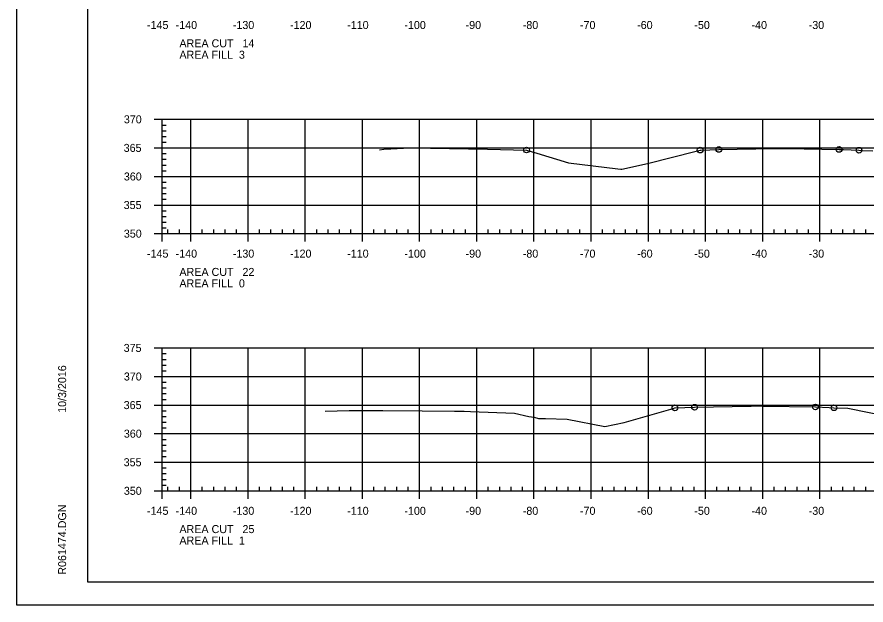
# Model space of a CAD drawing. Extents: x 1359801 to 1362404, y 372415 to 374228.
# Drawn here: x 1361649.5 to 1361798, y 373374.6 to 373477.5 of the extents above; entities that cross this region are included whole.
import ezdxf

# ---------------------------------------------------------------- set-up
doc = ezdxf.new("R2010")
doc.units = 0
for name, color, linetype in [('S_DRG_PT_SYM', 7, 'Continuous'), ('S_MAILBOX', 7, 'Continuous'), ('S_PRIMARY_CTL', 7, 'Continuous'), ('S_SHOULDER', 7, 'Continuous'), ('S_UTL_PT_SYM', 7, 'Continuous'), ('S_WATER_UTILITIES', 7, 'Continuous')]:
    doc.layers.add(name, color=color, linetype=linetype)

msp = doc.modelspace()

# ---------------------------------------------------------------- linework, layer by layer
at = {"layer": 'S_DRG_PT_SYM'}
for points in [[(1361712.85, 373454.25), (1361713.65, 373454.37), (1361714.86, 373454.43), (1361717.09, 373454.53), (1361718.47, 373454.59), (1361731.77, 373454.35), (1361738.58, 373454.23), (1361740.41, 373453.68), (1361745.91, 373451.97), (1361754.56, 373450.92), (1361755.07, 373450.86), (1361755.24, 373450.9), (1361759.73, 373451.87), (1361768.27, 373454.05), (1361768.94, 373454.22), (1361769.06, 373454.23), (1361772.22, 373454.33), (1361781.87, 373454.5), (1361782.93, 373454.51), (1361784.12, 373454.49), (1361793.24, 373454.34), (1361794.03, 373454.31), (1361796.72, 373454.18), (1361797.3, 373454.15), (1361799.16, 373454.06)], [(1361703.35, 373408.51), (1361707.59, 373408.63), (1361709.55, 373408.64), (1361713.45, 373408.67), (1361720.31, 373408.58), (1361725.99, 373408.52), (1361727.7, 373408.54), (1361728.79, 373408.46), (1361736.51, 373408.21), (1361739.01, 373407.63), (1361739.9, 373407.47), (1361740.65, 373407.28), (1361741.92, 373407.27), (1361745.71, 373407.11), (1361752.27, 373405.87), (1361752.29, 373405.86), (1361752.3, 373405.86), (1361755.65, 373406.58), (1361764.22, 373409.03), (1361764.53, 373409.12), (1361764.59, 373409.12), (1361767.98, 373409.22), (1361777.84, 373409.42), (1361778.77, 373409.44), (1361779.95, 373409.42), (1361789.1, 373409.27), (1361791.5, 373409.17), (1361792.35, 373409.13), (1361794.75, 373409.08), (1361794.76, 373409.08), (1361794.76, 373409.08), (1361801.93, 373407.59)]]:
    msp.add_lwpolyline(points, dxfattribs=at)
at = {"layer": 'S_MAILBOX'}
for p, q in [((1361674.89, 373459.6), (1361964.89, 373459.6)), ((1361674.89, 373439.6), (1361674.89, 373459.6)), ((1361679.89, 373439.6), (1361679.89, 373459.6)), ((1361689.89, 373439.6), (1361689.89, 373459.6)), ((1361699.89, 373439.6), (1361699.89, 373459.6)), ((1361709.89, 373439.6), (1361709.89, 373459.6)), ((1361719.89, 373439.6), (1361719.89, 373459.6)), ((1361729.89, 373439.6), (1361729.89, 373459.6)), ((1361739.89, 373439.6), (1361739.89, 373459.6)), ((1361749.89, 373439.6), (1361749.89, 373459.6)), ((1361759.89, 373439.6), (1361759.89, 373459.6)), ((1361769.89, 373439.6), (1361769.89, 373459.6)), ((1361779.89, 373439.6), (1361779.89, 373459.6)), ((1361789.89, 373439.6), (1361789.89, 373459.6)), ((1361674.89, 373454.6), (1361964.89, 373454.6)), ((1361674.89, 373449.6), (1361964.89, 373449.6)), ((1361674.89, 373444.6), (1361964.89, 373444.6)), ((1361674.89, 373439.6), (1361964.89, 373439.6)), ((1361674.89, 373419.6), (1361964.89, 373419.6)), ((1361674.89, 373394.6), (1361674.89, 373419.6)), ((1361679.89, 373394.6), (1361679.89, 373419.6)), ((1361689.89, 373394.6), (1361689.89, 373419.6)), ((1361699.89, 373394.6), (1361699.89, 373419.6)), ((1361709.89, 373394.6), (1361709.89, 373419.6)), ((1361719.89, 373394.6), (1361719.89, 373419.6)), ((1361729.89, 373394.6), (1361729.89, 373419.6)), ((1361739.89, 373394.6), (1361739.89, 373419.6)), ((1361749.89, 373394.6), (1361749.89, 373419.6)), ((1361759.89, 373394.6), (1361759.89, 373419.6)), ((1361769.89, 373394.6), (1361769.89, 373419.6)), ((1361779.89, 373394.6), (1361779.89, 373419.6)), ((1361789.89, 373394.6), (1361789.89, 373419.6)), ((1361674.89, 373414.6), (1361964.89, 373414.6)), ((1361674.89, 373409.6), (1361964.89, 373409.6)), ((1361674.89, 373404.6), (1361964.89, 373404.6)), ((1361674.89, 373399.6), (1361964.89, 373399.6)), ((1361674.89, 373394.6), (1361964.89, 373394.6))]:
    msp.add_line(p, q, dxfattribs=at)
at = {"layer": 'S_SHOULDER'}
msp.add_line((1361649.49, 373374.62), (1361982.82, 373374.62), dxfattribs=at)
for points in [[(1361649.48, 373587.95), (1361982.82, 373587.95), (1361982.82, 373374.61), (1361649.48, 373374.61)], [(1361895.81, 373584.06), (1361895.81, 373574.18), (1361931.54, 373574.18), (1361931.54, 373571.26), (1361954.74, 373571.26), (1361954.74, 373546.93), (1361978.07, 373546.93), (1361978.07, 373378.6), (1361661.89, 373378.6), (1361661.89, 373584.06)]]:
    msp.add_lwpolyline(points, close=True, dxfattribs=at)
for centre in [(1361738.58, 373454.23), (1361768.94, 373454.22), (1361772.22, 373454.33), (1361793.24, 373454.34), (1361796.72, 373454.18), (1361764.53, 373409.12), (1361767.98, 373409.22), (1361789.1, 373409.27), (1361792.35, 373409.13)]:
    msp.add_circle(centre, 0.5, dxfattribs=at)
at = {"layer": 'S_UTL_PT_SYM'}
for p, q in [((1361661.89, 373378.6), (1361661.89, 373584.06)), ((1361661.89, 373378.6), (1361661.89, 373378.6)), ((1361978.07, 373378.6), (1361661.89, 373378.6))]:
    msp.add_line(p, q, dxfattribs=at)
at = {"layer": 'S_WATER_UTILITIES'}
for p, q in [((1361673.49, 373459.6), (1361674.89, 373459.6)), ((1361674.89, 373439.6), (1361674.89, 373459.6)), ((1361674.89, 373458.6), (1361675.59, 373458.6)), ((1361674.89, 373457.6), (1361675.59, 373457.6)), ((1361674.89, 373456.6), (1361675.59, 373456.6)), ((1361673.49, 373454.6), (1361674.89, 373454.6)), ((1361674.89, 373455.6), (1361675.59, 373455.6)), ((1361674.89, 373453.6), (1361675.59, 373453.6)), ((1361674.89, 373452.6), (1361675.59, 373452.6)), ((1361674.89, 373451.6), (1361675.59, 373451.6)), ((1361674.89, 373450.6), (1361675.59, 373450.6)), ((1361673.49, 373449.6), (1361674.89, 373449.6)), ((1361674.89, 373448.6), (1361675.59, 373448.6)), ((1361674.89, 373447.6), (1361675.59, 373447.6)), ((1361674.89, 373446.6), (1361675.59, 373446.6)), ((1361674.89, 373445.6), (1361675.59, 373445.6)), ((1361673.49, 373444.6), (1361674.89, 373444.6)), ((1361674.89, 373443.6), (1361675.59, 373443.6)), ((1361674.89, 373442.6), (1361675.59, 373442.6)), ((1361674.89, 373441.6), (1361675.59, 373441.6)), ((1361674.89, 373440.6), (1361675.59, 373440.6)), ((1361674.89, 373439.6), (1361674.89, 373440.3)), ((1361675.89, 373439.6), (1361675.89, 373440.3)), ((1361677.89, 373439.6), (1361677.89, 373440.3)), ((1361681.89, 373439.6), (1361681.89, 373440.3)), ((1361683.89, 373439.6), (1361683.89, 373440.3)), ((1361685.89, 373439.6), (1361685.89, 373440.3)), ((1361687.89, 373439.6), (1361687.89, 373440.3)), ((1361691.89, 373439.6), (1361691.89, 373440.3)), ((1361693.89, 373439.6), (1361693.89, 373440.3)), ((1361695.89, 373439.6), (1361695.89, 373440.3)), ((1361697.89, 373439.6), (1361697.89, 373440.3)), ((1361701.89, 373439.6), (1361701.89, 373440.3)), ((1361703.89, 373439.6), (1361703.89, 373440.3)), ((1361705.89, 373439.6), (1361705.89, 373440.3)), ((1361707.89, 373439.6), (1361707.89, 373440.3)), ((1361711.89, 373439.6), (1361711.89, 373440.3)), ((1361713.89, 373439.6), (1361713.89, 373440.3)), ((1361715.89, 373439.6), (1361715.89, 373440.3)), ((1361717.89, 373439.6), (1361717.89, 373440.3)), ((1361721.89, 373439.6), (1361721.89, 373440.3)), ((1361723.89, 373439.6), (1361723.89, 373440.3)), ((1361725.89, 373439.6), (1361725.89, 373440.3)), ((1361727.89, 373439.6), (1361727.89, 373440.3)), ((1361731.89, 373439.6), (1361731.89, 373440.3)), ((1361733.89, 373439.6), (1361733.89, 373440.3)), ((1361735.89, 373439.6), (1361735.89, 373440.3)), ((1361737.89, 373439.6), (1361737.89, 373440.3)), ((1361741.89, 373439.6), (1361741.89, 373440.3)), ((1361743.89, 373439.6), (1361743.89, 373440.3)), ((1361745.89, 373439.6), (1361745.89, 373440.3)), ((1361747.89, 373439.6), (1361747.89, 373440.3)), ((1361751.89, 373439.6), (1361751.89, 373440.3)), ((1361753.89, 373439.6), (1361753.89, 373440.3)), ((1361755.89, 373439.6), (1361755.89, 373440.3)), ((1361757.89, 373439.6), (1361757.89, 373440.3)), ((1361761.89, 373439.6), (1361761.89, 373440.3)), ((1361763.89, 373439.6), (1361763.89, 373440.3)), ((1361765.89, 373439.6), (1361765.89, 373440.3)), ((1361767.89, 373439.6), (1361767.89, 373440.3)), ((1361771.89, 373439.6), (1361771.89, 373440.3)), ((1361773.89, 373439.6), (1361773.89, 373440.3)), ((1361775.89, 373439.6), (1361775.89, 373440.3)), ((1361777.89, 373439.6), (1361777.89, 373440.3)), ((1361781.89, 373439.6), (1361781.89, 373440.3)), ((1361783.89, 373439.6), (1361783.89, 373440.3)), ((1361785.89, 373439.6), (1361785.89, 373440.3)), ((1361787.89, 373439.6), (1361787.89, 373440.3)), ((1361791.89, 373439.6), (1361791.89, 373440.3)), ((1361793.89, 373439.6), (1361793.89, 373440.3)), ((1361795.89, 373439.6), (1361795.89, 373440.3)), ((1361797.89, 373439.6), (1361797.89, 373440.3)), ((1361673.49, 373439.6), (1361674.89, 373439.6)), ((1361674.89, 373439.6), (1361964.89, 373439.6)), ((1361674.89, 373438.2), (1361674.89, 373439.6)), ((1361679.89, 373438.2), (1361679.89, 373439.6)), ((1361689.89, 373438.2), (1361689.89, 373439.6)), ((1361699.89, 373438.2), (1361699.89, 373439.6)), ((1361709.89, 373438.2), (1361709.89, 373439.6)), ((1361719.89, 373438.2), (1361719.89, 373439.6)), ((1361729.89, 373438.2), (1361729.89, 373439.6)), ((1361739.89, 373438.2), (1361739.89, 373439.6)), ((1361749.89, 373438.2), (1361749.89, 373439.6)), ((1361759.89, 373438.2), (1361759.89, 373439.6)), ((1361769.89, 373438.2), (1361769.89, 373439.6)), ((1361779.89, 373438.2), (1361779.89, 373439.6)), ((1361789.89, 373438.2), (1361789.89, 373439.6)), ((1361673.49, 373419.6), (1361674.89, 373419.6)), ((1361674.89, 373394.6), (1361674.89, 373419.6)), ((1361674.89, 373418.6), (1361675.59, 373418.6)), ((1361674.89, 373417.6), (1361675.59, 373417.6)), ((1361674.89, 373416.6), (1361675.59, 373416.6)), ((1361673.49, 373414.6), (1361674.89, 373414.6)), ((1361674.89, 373415.6), (1361675.59, 373415.6)), ((1361674.89, 373413.6), (1361675.59, 373413.6)), ((1361674.89, 373412.6), (1361675.59, 373412.6)), ((1361674.89, 373411.6), (1361675.59, 373411.6)), ((1361674.89, 373410.6), (1361675.59, 373410.6)), ((1361673.49, 373409.6), (1361674.89, 373409.6)), ((1361674.89, 373408.6), (1361675.59, 373408.6)), ((1361674.89, 373407.6), (1361675.59, 373407.6)), ((1361674.89, 373406.6), (1361675.59, 373406.6)), ((1361674.89, 373405.6), (1361675.59, 373405.6)), ((1361673.49, 373404.6), (1361674.89, 373404.6)), ((1361674.89, 373403.6), (1361675.59, 373403.6)), ((1361674.89, 373402.6), (1361675.59, 373402.6)), ((1361674.89, 373401.6), (1361675.59, 373401.6)), ((1361673.49, 373399.6), (1361674.89, 373399.6)), ((1361674.89, 373400.6), (1361675.59, 373400.6)), ((1361674.89, 373398.6), (1361675.59, 373398.6)), ((1361674.89, 373397.6), (1361675.59, 373397.6)), ((1361674.89, 373396.6), (1361675.59, 373396.6)), ((1361674.89, 373395.6), (1361675.59, 373395.6)), ((1361674.89, 373394.6), (1361674.89, 373395.3)), ((1361675.89, 373394.6), (1361675.89, 373395.3)), ((1361677.89, 373394.6), (1361677.89, 373395.3)), ((1361681.89, 373394.6), (1361681.89, 373395.3)), ((1361683.89, 373394.6), (1361683.89, 373395.3)), ((1361685.89, 373394.6), (1361685.89, 373395.3)), ((1361687.89, 373394.6), (1361687.89, 373395.3)), ((1361691.89, 373394.6), (1361691.89, 373395.3)), ((1361693.89, 373394.6), (1361693.89, 373395.3)), ((1361695.89, 373394.6), (1361695.89, 373395.3)), ((1361697.89, 373394.6), (1361697.89, 373395.3)), ((1361701.89, 373394.6), (1361701.89, 373395.3)), ((1361703.89, 373394.6), (1361703.89, 373395.3)), ((1361705.89, 373394.6), (1361705.89, 373395.3)), ((1361707.89, 373394.6), (1361707.89, 373395.3)), ((1361711.89, 373394.6), (1361711.89, 373395.3)), ((1361713.89, 373394.6), (1361713.89, 373395.3)), ((1361715.89, 373394.6), (1361715.89, 373395.3)), ((1361717.89, 373394.6), (1361717.89, 373395.3)), ((1361721.89, 373394.6), (1361721.89, 373395.3)), ((1361723.89, 373394.6), (1361723.89, 373395.3)), ((1361725.89, 373394.6), (1361725.89, 373395.3)), ((1361727.89, 373394.6), (1361727.89, 373395.3)), ((1361731.89, 373394.6), (1361731.89, 373395.3)), ((1361733.89, 373394.6), (1361733.89, 373395.3)), ((1361735.89, 373394.6), (1361735.89, 373395.3)), ((1361737.89, 373394.6), (1361737.89, 373395.3)), ((1361741.89, 373394.6), (1361741.89, 373395.3)), ((1361743.89, 373394.6), (1361743.89, 373395.3)), ((1361745.89, 373394.6), (1361745.89, 373395.3)), ((1361747.89, 373394.6), (1361747.89, 373395.3)), ((1361751.89, 373394.6), (1361751.89, 373395.3)), ((1361753.89, 373394.6), (1361753.89, 373395.3)), ((1361755.89, 373394.6), (1361755.89, 373395.3)), ((1361757.89, 373394.6), (1361757.89, 373395.3)), ((1361761.89, 373394.6), (1361761.89, 373395.3)), ((1361763.89, 373394.6), (1361763.89, 373395.3)), ((1361765.89, 373394.6), (1361765.89, 373395.3)), ((1361767.89, 373394.6), (1361767.89, 373395.3)), ((1361771.89, 373394.6), (1361771.89, 373395.3)), ((1361773.89, 373394.6), (1361773.89, 373395.3)), ((1361775.89, 373394.6), (1361775.89, 373395.3)), ((1361777.89, 373394.6), (1361777.89, 373395.3)), ((1361781.89, 373394.6), (1361781.89, 373395.3)), ((1361783.89, 373394.6), (1361783.89, 373395.3)), ((1361785.89, 373394.6), (1361785.89, 373395.3)), ((1361787.89, 373394.6), (1361787.89, 373395.3)), ((1361791.89, 373394.6), (1361791.89, 373395.3)), ((1361793.89, 373394.6), (1361793.89, 373395.3)), ((1361795.89, 373394.6), (1361795.89, 373395.3)), ((1361797.89, 373394.6), (1361797.89, 373395.3)), ((1361673.49, 373394.6), (1361674.89, 373394.6)), ((1361674.89, 373394.6), (1361964.89, 373394.6)), ((1361674.89, 373393.2), (1361674.89, 373394.6)), ((1361679.89, 373393.2), (1361679.89, 373394.6)), ((1361689.89, 373393.2), (1361689.89, 373394.6)), ((1361699.89, 373393.2), (1361699.89, 373394.6)), ((1361709.89, 373393.2), (1361709.89, 373394.6)), ((1361719.89, 373393.2), (1361719.89, 373394.6)), ((1361729.89, 373393.2), (1361729.89, 373394.6)), ((1361739.89, 373393.2), (1361739.89, 373394.6)), ((1361749.89, 373393.2), (1361749.89, 373394.6)), ((1361759.89, 373393.2), (1361759.89, 373394.6)), ((1361769.89, 373393.2), (1361769.89, 373394.6)), ((1361779.89, 373393.2), (1361779.89, 373394.6)), ((1361789.89, 373393.2), (1361789.89, 373394.6))]:
    msp.add_line(p, q, dxfattribs=at)

# ---------------------------------------------------------------- texts
at = {"layer": 'S_PRIMARY_CTL'}
for s, p in [('-145', (1361672.22, 373475.4)), ('-140', (1361677.23, 373475.4)), ('-130', (1361687.23, 373475.4)), ('-120', (1361697.23, 373475.4)), ('-110', (1361707.23, 373475.4)), ('-100', (1361717.23, 373475.4)), ('-90', (1361727.93, 373475.4)), ('-80', (1361737.93, 373475.4)), ('-70', (1361747.93, 373475.4)), ('-60', (1361757.93, 373475.4)), ('-50', (1361767.93, 373475.4)), ('-40', (1361777.93, 373475.4)), ('-30', (1361787.93, 373475.4)), ('AREA CUT   14', (1361677.89, 373472.2)), ('AREA FILL  3', (1361677.89, 373470.2)), ('370', (1361668.17, 373458.9)), ('365', (1361668.14, 373453.9)), ('360', (1361668.17, 373448.9)), ('355', (1361668.14, 373443.9)), ('350', (1361668.17, 373438.9)), ('-145', (1361672.22, 373435.4)), ('-140', (1361677.23, 373435.4)), ('-130', (1361687.23, 373435.4)), ('-120', (1361697.23, 373435.4)), ('-110', (1361707.23, 373435.4)), ('-100', (1361717.23, 373435.4)), ('-90', (1361727.93, 373435.4)), ('-80', (1361737.93, 373435.4)), ('-70', (1361747.93, 373435.4)), ('-60', (1361757.93, 373435.4)), ('-50', (1361767.93, 373435.4)), ('-40', (1361777.93, 373435.4)), ('-30', (1361787.93, 373435.4)), ('AREA CUT   22', (1361677.89, 373432.2)), ('AREA FILL  0', (1361677.89, 373430.2)), ('375', (1361668.14, 373418.9)), ('370', (1361668.17, 373413.9)), ('365', (1361668.14, 373408.9)), ('360', (1361668.17, 373403.9)), ('355', (1361668.14, 373398.9)), ('350', (1361668.17, 373393.9)), ('-145', (1361672.22, 373390.4)), ('-140', (1361677.23, 373390.4)), ('-130', (1361687.23, 373390.4)), ('-120', (1361697.23, 373390.4)), ('-110', (1361707.23, 373390.4)), ('-100', (1361717.23, 373390.4)), ('-90', (1361727.93, 373390.4)), ('-80', (1361737.93, 373390.4)), ('-70', (1361747.93, 373390.4)), ('-60', (1361757.93, 373390.4)), ('-50', (1361767.93, 373390.4)), ('-40', (1361777.93, 373390.4)), ('-30', (1361787.93, 373390.4)), ('AREA CUT   25', (1361677.89, 373387.2)), ('AREA FILL  1', (1361677.89, 373385.2))]:
    msp.add_text(s, height=1.4, dxfattribs=at).set_placement(p)
at = {"layer": 'S_UTL_PT_SYM'}
for s, p in [('10/3/2016', (1361658.08, 373408.24)), ('R061474.DGN', (1361658.08, 373379.92))]:
    msp.add_text(s, height=1.4, rotation=90, dxfattribs=at).set_placement(p)

doc.saveas('drawing.dxf')
